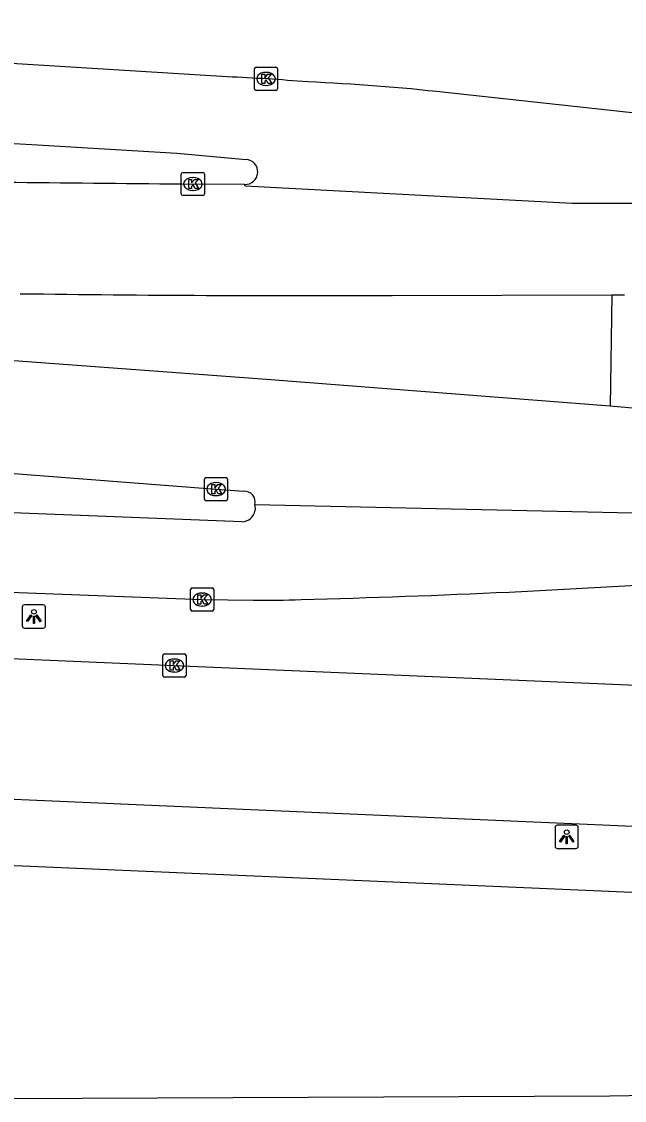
# Model space of a CAD drawing. Extents: x 161243 to 161752, y 384138 to 384885.
# Drawn here: x 161457.92 to 161483.86, y 384838.56 to 384885 of the extents above; entities that cross this region are included whole.
import ezdxf

# ---------------------------------------------------------------- set-up
doc = ezdxf.new("R2010")
doc.units = 0
for name, color, linetype in [('IMGEO_Berm_gesloten', 7, 'Continuous'), ('IMGEO_Kolk', 7, 'Continuous'), ('IMGEO_Lichtpunt', 7, 'Continuous'), ('IMGEO_Rijbaan_lokaal_open', 7, 'Continuous'), ('IMGEO_Rijbaan_regionaal_gesloten', 7, 'Continuous'), ('IMGEO_Voetpad_open', 7, 'Continuous')]:
    doc.layers.add(name, color=color, linetype=linetype)

msp = doc.modelspace()

# ---------------------------------------------------------------- linework, layer by layer
at = {"layer": 'IMGEO_Berm_gesloten'}
msp.add_lwpolyline([(161483.325, 384873.239), (161483.247, 384868.441)], dxfattribs=at)
at = {"layer": 'IMGEO_Kolk'}
for p, q in [((161467.937, 384882.11), (161467.937, 384882.962)), ((161468.012, 384883.036), (161468.864, 384883.036)), ((161468.425, 384882.816), (161468.45, 384882.816)), ((161468.938, 384882.962), (161468.938, 384882.11)), ((161468.448, 384882.256), (161468.423, 384882.256)), ((161468.864, 384882.036), (161468.012, 384882.036)), ((161464.867, 384878.511), (161465.719, 384878.511)), ((161464.792, 384877.585), (161464.792, 384878.437)), ((161465.28, 384878.291), (161465.305, 384878.291)), ((161465.793, 384878.437), (161465.793, 384877.585)), ((161465.303, 384877.731), (161465.278, 384877.731)), ((161465.719, 384877.511), (161464.867, 384877.511)), ((161465.785, 384864.449), (161465.785, 384865.301)), ((161465.86, 384865.375), (161466.712, 384865.375)), ((161466.273, 384865.155), (161466.298, 384865.155)), ((161466.786, 384865.301), (161466.786, 384864.449)), ((161466.296, 384864.595), (161466.271, 384864.595)), ((161466.712, 384864.375), (161465.86, 384864.375)), ((161465.187, 384859.699), (161465.187, 384860.551)), ((161465.262, 384860.625), (161466.114, 384860.625)), ((161465.675, 384860.405), (161465.7, 384860.405)), ((161466.188, 384860.551), (161466.188, 384859.699)), ((161466.114, 384859.625), (161465.262, 384859.625)), ((161465.698, 384859.845), (161465.673, 384859.845)), ((161463.995, 384856.858), (161463.995, 384857.71)), ((161464.07, 384857.784), (161464.922, 384857.784)), ((161464.996, 384857.71), (161464.996, 384856.858)), ((161464.483, 384857.564), (161464.508, 384857.564)), ((161464.922, 384856.784), (161464.07, 384856.784)), ((161464.506, 384857.004), (161464.481, 384857.004))]:
    msp.add_line(p, q, dxfattribs=at)
for points in [[(161467.937, 384882.11), (161467.937, 384882.962)], [(161468.012, 384883.036), (161468.864, 384883.036)], [(161468.258, 384882.736), (161468.381, 384882.736), (161468.381, 384882.585), (161468.511, 384882.736), (161468.675, 384882.736), (161468.529, 384882.585), (161468.682, 384882.336), (161468.53, 384882.336), (161468.445, 384882.5), (161468.381, 384882.433), (161468.381, 384882.336), (161468.258, 384882.336), (161468.258, 384882.736)], [(161468.938, 384882.962), (161468.938, 384882.11)], [(161468.864, 384882.036), (161468.012, 384882.036)], [(161464.867, 384878.511), (161465.719, 384878.511)], [(161464.792, 384877.585), (161464.792, 384878.437)], [(161465.113, 384878.211), (161465.236, 384878.211), (161465.236, 384878.06), (161465.366, 384878.211), (161465.53, 384878.211), (161465.384, 384878.06), (161465.537, 384877.811), (161465.385, 384877.811), (161465.3, 384877.975), (161465.236, 384877.908), (161465.236, 384877.811), (161465.113, 384877.811), (161465.113, 384878.211)], [(161465.793, 384878.437), (161465.793, 384877.585)], [(161465.719, 384877.511), (161464.867, 384877.511)], [(161465.785, 384864.449), (161465.785, 384865.301)], [(161465.86, 384865.375), (161466.712, 384865.375)], [(161466.106, 384865.075), (161466.229, 384865.075), (161466.229, 384864.924), (161466.359, 384865.075), (161466.523, 384865.075), (161466.377, 384864.924), (161466.53, 384864.675), (161466.378, 384864.675), (161466.293, 384864.839), (161466.229, 384864.772), (161466.229, 384864.675), (161466.106, 384864.675), (161466.106, 384865.075)], [(161466.786, 384865.301), (161466.786, 384864.449)], [(161466.712, 384864.375), (161465.86, 384864.375)], [(161465.187, 384859.699), (161465.187, 384860.551)], [(161465.262, 384860.625), (161466.114, 384860.625)], [(161466.188, 384860.551), (161466.188, 384859.699)], [(161465.508, 384860.325), (161465.631, 384860.325), (161465.631, 384860.174), (161465.761, 384860.325), (161465.925, 384860.325), (161465.779, 384860.174), (161465.932, 384859.925), (161465.78, 384859.925), (161465.695, 384860.089), (161465.631, 384860.022), (161465.631, 384859.925), (161465.508, 384859.925), (161465.508, 384860.325)], [(161466.114, 384859.625), (161465.262, 384859.625)], [(161463.995, 384856.858), (161463.995, 384857.71)], [(161464.07, 384857.784), (161464.922, 384857.784)], [(161464.996, 384857.71), (161464.996, 384856.858)], [(161464.316, 384857.484), (161464.439, 384857.484), (161464.439, 384857.333), (161464.569, 384857.484), (161464.733, 384857.484), (161464.587, 384857.333), (161464.74, 384857.084), (161464.588, 384857.084), (161464.503, 384857.248), (161464.439, 384857.181), (161464.439, 384857.084), (161464.316, 384857.084), (161464.316, 384857.484)], [(161464.922, 384856.784), (161464.07, 384856.784)]]:
    msp.add_lwpolyline(points, dxfattribs=at)
for centre, start, end in [((161468.014, 384882.96), 91.552, 178.448), ((161468.014, 384882.96), 91.552, 178.448), ((161468.862, 384882.96), 1.552, 88.448), ((161468.862, 384882.96), 1.552, 88.448), ((161468.014, 384882.112), 181.552, 268.448), ((161468.014, 384882.112), 181.552, 268.448), ((161468.862, 384882.112), 271.552, 358.448), ((161468.862, 384882.112), 271.552, 358.448), ((161464.869, 384878.435), 91.552, 178.448), ((161464.869, 384878.435), 91.552, 178.448), ((161465.717, 384878.435), 1.552, 88.448), ((161465.717, 384878.435), 1.552, 88.448), ((161464.869, 384877.587), 181.552, 268.448), ((161464.869, 384877.587), 181.552, 268.448), ((161465.717, 384877.587), 271.552, 358.448), ((161465.717, 384877.587), 271.552, 358.448), ((161465.862, 384865.299), 91.552, 178.448), ((161465.862, 384865.299), 91.552, 178.448), ((161466.71, 384865.299), 1.552, 88.448), ((161466.71, 384865.299), 1.552, 88.448), ((161465.862, 384864.451), 181.552, 268.448), ((161465.862, 384864.451), 181.552, 268.448), ((161466.71, 384864.451), 271.552, 358.448), ((161466.71, 384864.451), 271.552, 358.448), ((161465.264, 384860.549), 91.552, 178.448), ((161465.264, 384860.549), 91.552, 178.448), ((161466.112, 384860.549), 1.552, 88.448), ((161466.112, 384860.549), 1.552, 88.448), ((161465.264, 384859.701), 181.552, 268.448), ((161465.264, 384859.701), 181.552, 268.448), ((161466.112, 384859.701), 271.552, 358.448), ((161466.112, 384859.701), 271.552, 358.448), ((161464.072, 384857.708), 91.552, 178.448), ((161464.072, 384857.708), 91.552, 178.448), ((161464.92, 384857.708), 1.552, 88.448), ((161464.92, 384857.708), 1.552, 88.448), ((161464.072, 384856.86), 181.552, 268.448), ((161464.072, 384856.86), 181.552, 268.448), ((161464.92, 384856.86), 271.552, 358.448), ((161464.92, 384856.86), 271.552, 358.448)]:
    msp.add_arc(centre, 0.0765, start, end, dxfattribs=at)
for centre, major_axis, ratio, start_param, end_param in [((161468.424, 384882.536), (-0.387, 0.002), 0.722429, 4.712389, 7.853982), ((161468.449, 384882.536), (-0.39, 0.002), 0.717154, 1.570796, 4.712389), ((161465.279, 384878.011), (-0.387, 0.002), 0.722429, 4.712389, 7.853982), ((161465.304, 384878.011), (-0.39, 0.002), 0.717154, 1.570796, 4.712389), ((161466.272, 384864.875), (-0.387, 0.002), 0.722429, 4.712389, 7.853982), ((161466.297, 384864.875), (-0.39, 0.002), 0.717154, 1.570796, 4.712389), ((161465.674, 384860.125), (-0.387, 0.002), 0.722429, 4.712389, 7.853982), ((161465.699, 384860.125), (-0.39, 0.002), 0.717154, 1.570796, 4.712389), ((161464.482, 384857.284), (-0.387, 0.002), 0.722429, 4.712389, 7.853982), ((161464.507, 384857.284), (-0.39, 0.002), 0.717154, 1.570796, 4.712389)]:
    msp.add_ellipse(centre, major_axis=major_axis, ratio=ratio, start_param=start_param, end_param=end_param, dxfattribs=at)
at = {"layer": 'IMGEO_Lichtpunt'}
for p, q in [((161458.85, 384859.893), (161458.042, 384859.893)), ((161458.85, 384859.893), (161458.042, 384859.893)), ((161457.948, 384859.798), (161457.948, 384858.991)), ((161457.948, 384859.798), (161457.948, 384858.991)), ((161458.944, 384858.991), (161458.944, 384859.798)), ((161458.944, 384858.991), (161458.944, 384859.798)), ((161458.042, 384858.897), (161458.85, 384858.897)), ((161458.042, 384858.897), (161458.85, 384858.897)), ((161480.882, 384850.312), (161480.882, 384849.505)), ((161480.882, 384850.312), (161480.882, 384849.505)), ((161481.784, 384850.407), (161480.976, 384850.407)), ((161481.784, 384850.407), (161480.976, 384850.407)), ((161481.878, 384849.505), (161481.878, 384850.312)), ((161481.878, 384849.505), (161481.878, 384850.312)), ((161480.976, 384849.411), (161481.784, 384849.411)), ((161480.976, 384849.411), (161481.784, 384849.411))]:
    msp.add_line(p, q, dxfattribs=at)
for points in [[(161458.322, 384859.462), (161458.361, 384859.434), (161458.173, 384859.172), (161458.135, 384859.199), (161458.322, 384859.462)], [(161458.534, 384859.434), (161458.572, 384859.461), (161458.759, 384859.199), (161458.72, 384859.171), (161458.534, 384859.434)], [(161458.424, 384859.414), (161458.471, 384859.414), (161458.471, 384859.092), (161458.424, 384859.092), (161458.424, 384859.414)], [(161481.256, 384849.976), (161481.295, 384849.948), (161481.107, 384849.686), (161481.069, 384849.713), (161481.256, 384849.976)], [(161481.358, 384849.928), (161481.405, 384849.928), (161481.405, 384849.606), (161481.358, 384849.606), (161481.358, 384849.928)], [(161481.468, 384849.948), (161481.506, 384849.975), (161481.693, 384849.713), (161481.654, 384849.685), (161481.468, 384849.948)]]:
    msp.add_lwpolyline(points, dxfattribs=at)
for centre in [(161458.447, 384859.596), (161481.381, 384850.11)]:
    msp.add_circle(centre, 0.0994, dxfattribs=at)
for centre, start, end in [((161458.042, 384859.798), 90, 180), ((161458.042, 384859.798), 90, 180), ((161458.85, 384859.798), 0, 90), ((161458.85, 384859.798), 0, 90), ((161458.042, 384858.991), 180, 270), ((161458.042, 384858.991), 180, 270), ((161458.85, 384858.991), 270, 0), ((161458.85, 384858.991), 270, 360), ((161480.976, 384850.312), 90, 180), ((161480.976, 384850.312), 90, 180), ((161481.784, 384850.312), 0, 90), ((161481.784, 384850.312), 0, 90), ((161480.976, 384849.505), 180, 270), ((161480.976, 384849.505), 180, 270), ((161481.784, 384849.505), 270, 0), ((161481.784, 384849.505), 270, 360)]:
    msp.add_arc(centre, 0.0946, start, end, dxfattribs=at)
at = {"layer": 'IMGEO_Rijbaan_lokaal_open'}
for points in [[(161432.691, 384858.617), (161443.897, 384858.139), (161457.123, 384857.598), (161464.496, 384857.284), (161488.747, 384856.252), (161495.954, 384855.908), (161500.984, 384855.619), (161518.06, 384854.968), (161526.784, 384854.51), (161537.21, 384853.901), (161547.23, 384853.329), (161548.117, 384853.276), (161561.161, 384852.491), (161573.48, 384851.691), (161576.121, 384851.539), (161583.525, 384850.98), (161591.436, 384850.345), (161599.97, 384849.634), (161609.304, 384848.897), (161621.915, 384847.716), (161637.662, 384846.256), (161645.218, 384845.76), (161654.603, 384845.532), (161661.029, 384846.084)], [(161490.609, 384850.075), (161485.218, 384850.311), (161442.773, 384852.167)], [(161437.798, 384838.562), (161483.23, 384838.753), (161489.898, 384838.873)]]:
    msp.add_lwpolyline(points, dxfattribs=at)
at = {"layer": 'IMGEO_Rijbaan_regionaal_gesloten'}
for points in [[(161466.759, 384882.625), (161456.769, 384883.245), (161447.594, 384883.893), (161438.388, 384884.555), (161433.661, 384885.003)], [(161485.117, 384880.976), (161476.159, 384881.947)], [(161458.596, 384879.691), (161464.597, 384879.337), (161467.582, 384879.072)], [(161563.138, 384878.938), (161543.2, 384878.777), (161524.222, 384877.345), (161512.226, 384876.808), (161497.186, 384877.166), (161481.609, 384877.166), (161467.536, 384877.915), (161467.518, 384877.993)], [(161467.518, 384877.993), (161465.293, 384878.011)], [(161473.863, 384873.218), (161483.325, 384873.239)], [(161483.325, 384873.239), (161483.864, 384873.24)], [(161483.247, 384868.441), (161468.458, 384869.592), (161434.47, 384872.112), (161428.475, 384872.536)], [(161571.148, 384861.746), (161551.158, 384863.399), (161532.245, 384864.805), (161511.027, 384866.396), (161504.31, 384866.9), (161484.365, 384868.354), (161483.247, 384868.441)], [(161430.006, 384867.558), (161443.875, 384866.611), (161466.286, 384864.875), (161467.476, 384864.787)], [(161467.401, 384863.469), (161441.421, 384864.491)], [(161467.959, 384864.205), (161467.97, 384863.964)], [(161720.414, 384842.06), (161663.633, 384849.838), (161597.297, 384856.281), (161568.402, 384858.295), (161503.74, 384863.414), (161467.959, 384864.205)], [(161377.167, 384860.545), (161387.181, 384860.85), (161400.37, 384861.185), (161412.583, 384861.466), (161419.609, 384861.421), (161424.813, 384861.329), (161442.031, 384861.03), (161444.26, 384860.941), (161465.688, 384860.125), (161467.892, 384860.1)], [(161478.908, 384860.446), (161484.923, 384860.77)]]:
    msp.add_lwpolyline(points, dxfattribs=at)
for centre, radius, start, end in [((161462.823, 384792.496), 90.215, 85.28815, 87.49964), ((161466.593, 384796.932), 85.552, 83.57984, 87.56063), ((161553.681, 386446.376), 1569.568, 265.943163, 266.526886), ((161467.539, 384878.533), 0.541, 267.7432, 85.4678), ((161475.754, 386275.573), 1397.601, 268.94671, 269.571131), ((161469.865, 385763.421), 890.212, 269.227183, 270.25732), ((161467.507, 384864.322), 0.466, 345.5305, 93.8478), ((161467.39, 384864.056), 0.587, 271.0378, 351.0053), ((161458.968, 385291.521), 431.536, 271.45924, 272.64847), ((161468.509, 384894.405), 34.31, 268.969, 272.4182)]:
    msp.add_arc(centre, radius, start, end, dxfattribs=at)
at = {"layer": 'IMGEO_Voetpad_open'}
msp.add_lwpolyline([(161491.151, 384847.055), (161490.498, 384847.117), (161490.499, 384847.234), (161442.678, 384849.301)], dxfattribs=at)

doc.saveas('drawing.dxf')
